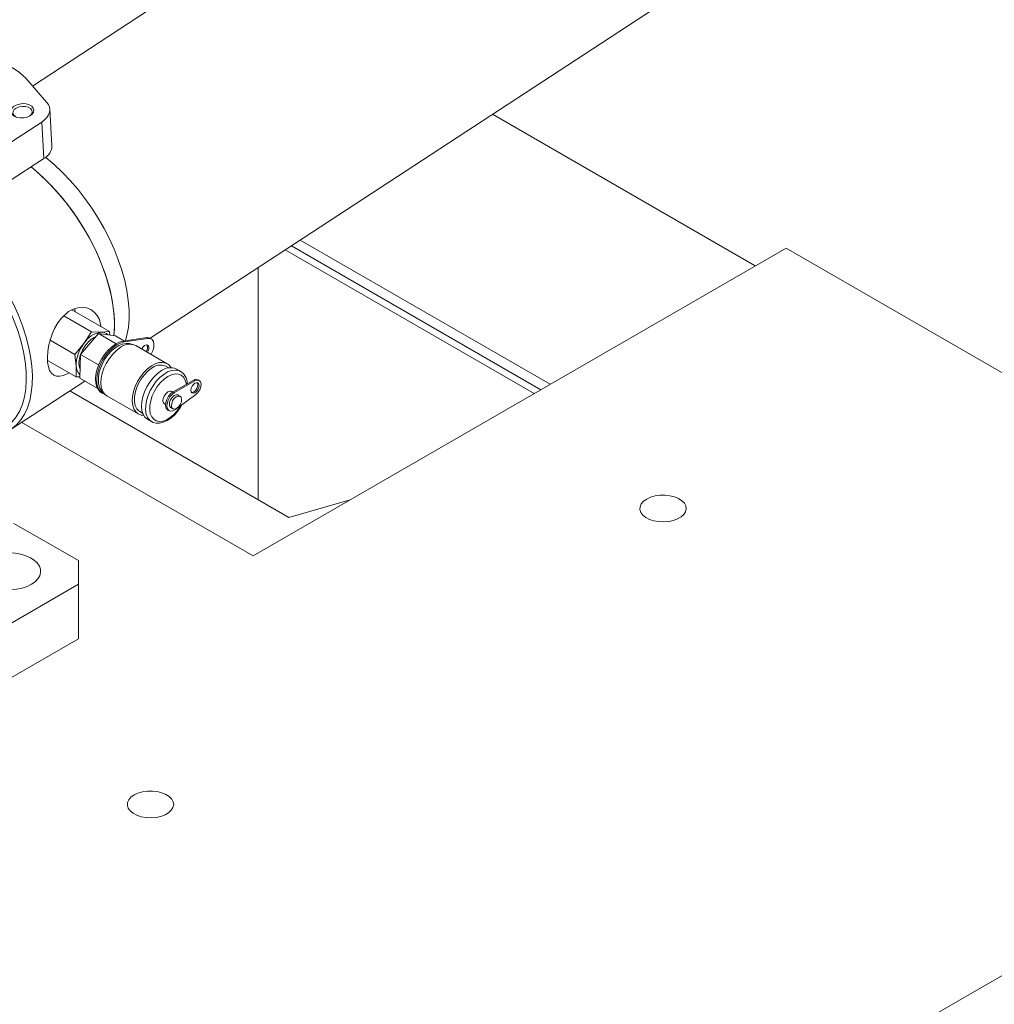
# Model space of a CAD drawing. Header units: millimetres. Extents: x 525 to 29324, y 175 to 20618.
# Tile 579 of 588: x 23004 to 23340, y 17656 to 17996. Entities that reach past the tile are written whole.
import ezdxf

# ---------------------------------------------------------------- set-up
doc = ezdxf.new("R2010")
doc.units = ezdxf.units.MM
doc.linetypes.add('SLD-Continua', pattern=[0])

msp = doc.modelspace()

# ---------------------------------------------------------------- linework, layer by layer
at = {"color": 7, "linetype": 'SLD-Continua', "lineweight": 18, "ltscale": 35}
for p, q in [((23272.39, 18145.99), (23007.95, 17972.85)), ((23048.53, 17885.86), (23330.54, 18070.51)), ((23005.6, 17975.52), (23012.81, 17967.31)), ((23014.64, 17952.27), (23013.89, 17964.87)), ((23257.21, 17910.81), (23166.54, 17963.13)), ((23257.21, 17910.81), (23166.54, 17963.13)), ((23257.21, 17910.81), (23166.54, 17963.13)), ((23257.21, 17910.81), (23166.54, 17963.13)), ((23257.21, 17910.81), (23166.54, 17963.13)), ((23011.14, 17960.44), (22998.79, 17952.36)), ((23011.14, 17960.44), (23011.89, 17947.85)), ((22999.55, 17939.76), (23011.89, 17947.85)), ((23186.5, 17870), (23100.29, 17919.75)), ((23186.5, 17870), (23100.29, 17919.75)), ((23186.5, 17870), (23100.29, 17919.75)), ((23186.5, 17870), (23100.29, 17919.75)), ((23186.5, 17870), (23100.29, 17919.75)), ((23267.82, 17916.93), (23083.98, 17810.83)), ((23267.82, 17916.93), (23083.98, 17810.83)), ((23267.82, 17916.93), (23083.98, 17810.83)), ((23267.82, 17916.93), (23083.98, 17810.83)), ((23267.82, 17916.93), (23083.98, 17810.83)), ((23267.82, 17916.93), (23083.98, 17810.83)), ((23267.82, 17916.93), (23083.98, 17810.83)), ((23267.82, 17916.93), (23083.98, 17810.83)), ((23267.82, 17916.93), (23083.98, 17810.83)), ((23095.03, 17916.31), (23180.89, 17866.76)), ((23095.03, 17916.31), (23180.89, 17866.76)), ((23095.03, 17916.31), (23180.89, 17866.76)), ((23095.03, 17916.31), (23180.89, 17866.76)), ((23095.03, 17916.31), (23180.89, 17866.76)), ((23183.23, 17868.11), (23097.23, 17917.75)), ((23183.23, 17868.11), (23097.23, 17917.75)), ((23183.23, 17868.11), (23097.23, 17917.75)), ((23183.23, 17868.11), (23097.23, 17917.75)), ((23183.23, 17868.11), (23097.23, 17917.75)), ((23522.38, 17770.02), (23267.82, 17916.93)), ((23522.38, 17770.02), (23267.82, 17916.93)), ((23522.38, 17770.02), (23267.82, 17916.93)), ((23522.38, 17770.02), (23267.82, 17916.93)), ((23522.38, 17770.02), (23267.82, 17916.93)), ((23522.38, 17770.02), (23267.82, 17916.93)), ((23522.38, 17770.02), (23267.82, 17916.93)), ((23522.38, 17770.02), (23267.82, 17916.93)), ((23522.38, 17770.02), (23267.82, 17916.93)), ((23085.74, 17830.2), (23085.74, 17910.23)), ((23085.74, 17830.2), (23085.74, 17910.23)), ((23085.74, 17830.2), (23085.74, 17910.23)), ((23085.74, 17830.2), (23085.74, 17910.23)), ((23085.74, 17830.2), (23085.74, 17910.23)), ((23021.5, 17895.65), (23034.52, 17888.14)), ((23021.63, 17895.78), (23021.77, 17895.49)), ((23018.73, 17893.59), (23028.29, 17888.07)), ((23028.29, 17888.07), (23025.65, 17884.03)), ((23031.65, 17887.96), (23028.29, 17888.07)), ((23034.52, 17888.14), (23031.65, 17887.96)), ((23034.66, 17886.95), (23034.52, 17888.14)), ((23013.98, 17885.21), (23022.52, 17880.28)), ((23024.54, 17880.25), (23030.67, 17887.54)), ((23030.67, 17887.54), (23036.83, 17883.99)), ((23030.67, 17887.54), (23036.55, 17886.67)), ((23036.55, 17886.67), (23039.63, 17884.9)), ((23039.15, 17884.83), (23047.33, 17886.07)), ((23039.15, 17884.83), (23039.58, 17884.58)), ((23039.58, 17884.58), (23047.76, 17885.83)), ((23047.33, 17886.07), (23047.76, 17885.83)), ((23048.91, 17885.64), (23048.48, 17885.89)), ((23025.65, 17884.03), (23022.52, 17880.28)), ((23054.4, 17877.09), (23043.55, 17883.35)), ((23013.13, 17878.25), (23022.99, 17872.55)), ((23022.52, 17880.28), (23023.01, 17876.27)), ((23024.28, 17872.1), (23024.54, 17880.25)), ((23024.54, 17880.25), (23030.74, 17876.68)), ((23023.01, 17876.27), (23022.99, 17872.55)), ((23054.9, 17875.64), (23053.9, 17876.22)), ((23059, 17874.44), (23057.58, 17875.25)), ((23058.68, 17874.6), (23059, 17874.44)), ((23000.25, 17854.25), (23025.99, 17871.11)), ((23022.99, 17872.55), (23024.3, 17872.51)), ((23024.28, 17872.1), (23030.29, 17868.63)), ((23063.55, 17871.43), (23056.49, 17867.42)), ((23063.97, 17871.18), (23056.92, 17867.18)), ((23063.97, 17871.18), (23063.55, 17871.43)), ((23065.45, 17871.32), (23065.03, 17871.56)), ((23020.78, 17867.69), (23096.35, 17824.08)), ((23020.78, 17867.69), (23096.35, 17824.08)), ((23020.78, 17867.69), (23096.35, 17824.08)), ((23020.78, 17867.69), (23096.35, 17824.08)), ((23020.78, 17867.69), (23096.35, 17824.08)), ((23031.71, 17867.09), (23032.14, 17866.85)), ((23033.55, 17866.03), (23044.4, 17859.77)), ((23056.32, 17867.32), (23055.96, 17867.53)), ((23056.92, 17867.18), (23056.49, 17867.42)), ((23057.27, 17861.29), (23064.25, 17866.47)), ((23058.85, 17865.86), (23058.15, 17866.27)), ((23053.46, 17863.2), (23053.83, 17862.99)), ((23054.6, 17861.1), (23055.02, 17860.85)), ((23055.65, 17861.94), (23056.35, 17861.53)), ((23044.9, 17860.63), (23045.91, 17860.05)), ((23047.59, 17857.93), (23049, 17857.11)), ((23083.98, 17810.83), (23004.23, 17856.85)), ((23083.98, 17810.83), (23004.23, 17856.85)), ((23083.98, 17810.83), (23004.23, 17856.85)), ((23083.98, 17810.83), (23004.23, 17856.85)), ((23083.98, 17810.83), (23004.23, 17856.85)), ((23083.98, 17810.83), (23004.23, 17856.85)), ((23083.98, 17810.83), (23004.23, 17856.85)), ((23083.98, 17810.83), (23004.23, 17856.85)), ((23083.98, 17810.83), (23004.23, 17856.85)), ((23096.35, 17824.08), (23117.53, 17830.19)), ((23096.35, 17824.08), (23117.53, 17830.19)), ((23096.35, 17824.08), (23117.53, 17830.19)), ((23096.35, 17824.08), (23117.53, 17830.19)), ((23096.35, 17824.08), (23117.53, 17830.19)), ((23023.81, 17809.17), (23001.54, 17822.02)), ((23023.81, 17801.01), (23023.81, 17809.17)), ((22918.45, 17740.2), (23023.81, 17801.01)), ((23023.81, 17782.22), (23023.81, 17801.01)), ((22999.06, 17767.94), (23023.81, 17782.22)), ((23112.26, 17533.32), (23522.38, 17770.02)), ((23112.26, 17533.32), (23522.38, 17770.02)), ((23112.26, 17533.32), (23522.38, 17770.02)), ((23112.26, 17533.32), (23522.38, 17770.02)), ((23112.26, 17533.32), (23522.38, 17770.02)), ((23112.26, 17533.32), (23522.38, 17770.02)), ((23112.26, 17533.32), (23522.38, 17770.02)), ((23112.26, 17533.32), (23522.38, 17770.02)), ((23112.26, 17533.32), (23522.38, 17770.02))]:
    msp.add_line(p, q, dxfattribs=at)
at = {"color": 7, "linetype": 'SLD-Continua', "lineweight": 18, "ltscale": 35, "flags": 128}
for points in [[(23001.63, 17962.45), (23000.92, 17963.02), (23000.53, 17963.69), (23000.48, 17964.43), (23000.79, 17965.15), (23001.42, 17965.79), (23002.32, 17966.3), (23003.42, 17966.64), (23004.6, 17966.77), (23005.77, 17966.67), (23006.82, 17966.37), (23007.67, 17965.88), (23008.22, 17965.26), (23008.45, 17964.55), (23008.31, 17963.81), (23007.84, 17963.12), (23007.06, 17962.54), (23006.06, 17962.11), (23004.91, 17961.87), (23003.72, 17961.85), (23002.59, 17962.05), (23001.63, 17962.45)], [(23012.81, 17967.31), (23013.4, 17966.49), (23013.76, 17965.61), (23013.89, 17964.7), (23013.79, 17963.78), (23013.45, 17962.87), (23012.88, 17962), (23012.1, 17961.18), (23011.14, 17960.44)], [(23006.85, 17962.42), (23007.02, 17962.54), (23007.58, 17963.14), (23007.8, 17963.81), (23007.67, 17964.47), (23007.19, 17965.06), (23006.41, 17965.51), (23005.43, 17965.76), (23004.34, 17965.81), (23003.28, 17965.63), (23002.34, 17965.25), (23001.63, 17964.71), (23001.24, 17964.06), (23001.19, 17963.39), (23001.5, 17962.76), (23002.14, 17962.23), (23002.14, 17962.23)], [(23012.52, 17948.29), (23012.58, 17948.24), (23015.42, 17945.81), (23018.2, 17943.15), (23020.91, 17940.29), (23023.52, 17937.25), (23026.01, 17934.06), (23028.37, 17930.72), (23030.57, 17927.28), (23032.6, 17923.75), (23034.44, 17920.17), (23036.09, 17916.55), (23037.53, 17912.92), (23038.74, 17909.32), (23039.73, 17905.77), (23040.47, 17902.29), (23040.98, 17898.91), (23041.23, 17895.66), (23041.24, 17892.55), (23041, 17889.62), (23040.51, 17886.88), (23039.97, 17884.95)], [(23012.52, 17948.29), (23012.58, 17948.24), (23015.42, 17945.81), (23018.2, 17943.15), (23020.91, 17940.29), (23023.52, 17937.25), (23026.01, 17934.06), (23028.37, 17930.72), (23030.57, 17927.28), (23032.6, 17923.75), (23034.44, 17920.17), (23036.09, 17916.55), (23037.53, 17912.92), (23038.74, 17909.32), (23039.73, 17905.77), (23040.47, 17902.29), (23040.98, 17898.91), (23041.23, 17895.66), (23041.24, 17892.55), (23041, 17889.62), (23040.51, 17886.88), (23039.97, 17884.95)], [(23012.52, 17948.29), (23012.58, 17948.24), (23015.42, 17945.81), (23018.2, 17943.15), (23020.91, 17940.29), (23023.52, 17937.25), (23026.01, 17934.06), (23028.37, 17930.72), (23030.57, 17927.28), (23032.6, 17923.75), (23034.44, 17920.17), (23036.09, 17916.55), (23037.53, 17912.92), (23038.74, 17909.32), (23039.73, 17905.77), (23040.47, 17902.29), (23040.98, 17898.91), (23041.23, 17895.66), (23041.24, 17892.55), (23041, 17889.62), (23040.51, 17886.88), (23039.97, 17884.95)], [(23007.48, 17944.96), (23007.51, 17944.93), (23010.36, 17942.5), (23013.14, 17939.84), (23015.85, 17936.98), (23018.46, 17933.94), (23020.95, 17930.74), (23023.31, 17927.41), (23025.51, 17923.97), (23027.54, 17920.44), (23029.38, 17916.85), (23031.03, 17913.23), (23032.47, 17909.61), (23033.68, 17906.01), (23034.67, 17902.45), (23035.41, 17898.98), (23035.91, 17895.6), (23036.17, 17892.34), (23036.18, 17889.24), (23035.99, 17886.76)], [(23007.48, 17944.96), (23008.94, 17943.74), (23011.76, 17941.19), (23014.51, 17938.43), (23017.17, 17935.48), (23019.72, 17932.36), (23022.15, 17929.09), (23024.43, 17925.7), (23026.54, 17922.21), (23028.48, 17918.65), (23030.23, 17915.05), (23031.78, 17911.42), (23033.1, 17907.81), (23034.2, 17904.22), (23035.07, 17900.7), (23035.69, 17897.27), (23036.07, 17893.95), (23036.21, 17890.77), (23036.09, 17887.75), (23035.99, 17886.76)], [(23007.48, 17944.96), (23007.51, 17944.93), (23010.36, 17942.5), (23013.14, 17939.84), (23015.85, 17936.98), (23018.46, 17933.94), (23020.95, 17930.74), (23023.31, 17927.41), (23025.51, 17923.97), (23027.54, 17920.44), (23029.38, 17916.85), (23031.03, 17913.23), (23032.47, 17909.61), (23033.68, 17906.01), (23034.67, 17902.45), (23035.41, 17898.98), (23035.91, 17895.6), (23036.17, 17892.34), (23036.18, 17889.24), (23035.99, 17886.76)], [(22941.32, 17922.92), (22941.86, 17924.87), (22942.77, 17927.22), (22943.91, 17929.32), (22945.28, 17931.16), (22946.87, 17932.73), (22948.65, 17934.01), (22950.63, 17934.99), (22952.78, 17935.67), (22955.09, 17936.05), (22957.54, 17936.11), (22960.12, 17935.86), (22962.8, 17935.3), (22965.56, 17934.43), (22968.39, 17933.26), (22971.26, 17931.81), (22974.15, 17930.07), (22977.05, 17928.06), (22979.92, 17925.81), (22982.75, 17923.32), (22985.52, 17920.61), (22988.2, 17917.7), (22990.79, 17914.62), (22993.24, 17911.39), (22995.56, 17908.02), (22997.72, 17904.56), (22999.71, 17901.01), (23001.51, 17897.42), (23003.1, 17893.79), (23004.48, 17890.17), (23005.64, 17886.58), (23006.57, 17883.04), (23007.25, 17879.59), (23007.69, 17876.24), (23007.89, 17873.02), (23007.83, 17869.95), (23007.53, 17867.07), (23006.98, 17864.38), (23006.18, 17861.92), (23005.15, 17859.69), (23003.9, 17857.71), (23002.42, 17856.01), (23000.73, 17854.58), (22998.85, 17853.45), (22997.3, 17852.79)], [(22997.3, 17854.18), (22997.52, 17854.3), (22999.33, 17855.51), (23000.95, 17857.01), (23002.34, 17858.79), (23003.51, 17860.85), (23004.45, 17863.16), (23005.14, 17865.7), (23005.58, 17868.46), (23005.77, 17871.41), (23005.7, 17874.53), (23005.38, 17877.8), (23004.81, 17881.18), (23004, 17884.67), (23002.94, 17888.22), (23001.65, 17891.81), (23000.14, 17895.41), (22998.42, 17898.99), (22996.5, 17902.53), (22994.4, 17906), (22992.14, 17909.37), (22989.73, 17912.62), (22987.18, 17915.71)], [(23031.46, 17889.9), (23031.46, 17890.08), (23030.99, 17892.36), (23030.26, 17893.77), (23029.25, 17894.92), (23028.02, 17895.77), (23026.6, 17896.31), (23025.1, 17896.51), (23023.53, 17896.37), (23021.94, 17895.88), (23020.39, 17895.06), (23017.89, 17892.84), (23016.62, 17891.16), (23015.54, 17889.27), (23014.67, 17887.28), (23013.98, 17885.21), (23013.5, 17883.19), (23013.21, 17881.21), (23013.09, 17879.32), (23013.15, 17877.6), (23013.4, 17876.04), (23013.84, 17874.76), (23014.47, 17873.77), (23015.28, 17873.11), (23016.23, 17872.79), (23017.34, 17872.77), (23018.57, 17873.05), (23019.92, 17873.6), (23020.55, 17873.96)], [(23022.63, 17895), (23022.54, 17896.01), (23022.52, 17896.11)], [(23029.7, 17886.39), (23029.19, 17886.14), (23028.06, 17885.39), (23026.98, 17884.38), (23026, 17883.16), (23025.17, 17881.79), (23024.53, 17880.35), (23024.12, 17878.89), (23023.95, 17877.5), (23024.03, 17876.25), (23024.37, 17875.19), (23024.38, 17875.17)], [(23031.71, 17867.09), (23031.44, 17867.26), (23030.65, 17868.05), (23030.07, 17869.11), (23029.73, 17870.41), (23029.64, 17871.9), (23029.8, 17873.53), (23030.22, 17875.24), (23030.86, 17876.96), (23031.71, 17878.65), (23032.74, 17880.23), (23033.92, 17881.65), (23035.19, 17882.85), (23036.52, 17883.81), (23037.86, 17884.47), (23039.15, 17884.83)], [(23032.89, 17866.53), (23032.85, 17866.54), (23031.87, 17867.02), (23031.07, 17867.8), (23030.49, 17868.87), (23030.16, 17870.16), (23030.07, 17871.65), (23030.23, 17873.28), (23030.64, 17874.99), (23031.28, 17876.72), (23032.14, 17878.4), (23033.17, 17879.98), (23034.34, 17881.4), (23035.62, 17882.61), (23036.95, 17883.56), (23038.28, 17884.23), (23039.58, 17884.58)], [(23047.33, 17886.07), (23048.14, 17886.03), (23048.48, 17885.89)], [(23047.76, 17885.83), (23048.56, 17885.79), (23049.21, 17885.42), (23049.64, 17884.74), (23049.83, 17883.82), (23049.76, 17882.73), (23049.44, 17881.56), (23048.88, 17880.4), (23048.83, 17880.31)], [(23042.54, 17883.63), (23042.44, 17883.69), (23041.38, 17884.02), (23040.23, 17884.07), (23039.01, 17883.84), (23037.74, 17883.33), (23036.46, 17882.54), (23035.23, 17881.5), (23034.08, 17880.27), (23033.05, 17878.87), (23032.18, 17877.35), (23031.48, 17875.76), (23030.98, 17874.14), (23030.71, 17872.55), (23030.67, 17871)], [(23033.55, 17866.03), (23033.53, 17866.04), (23032.68, 17866.75), (23032.04, 17867.75), (23031.63, 17869), (23031.48, 17870.45), (23031.58, 17872.06), (23031.93, 17873.76), (23032.53, 17875.5), (23033.34, 17877.2), (23034.33, 17878.82), (23035.49, 17880.29), (23036.75, 17881.55), (23038.07, 17882.57)], [(23045.58, 17882.18), (23045.59, 17882.2), (23046.03, 17882.85), (23046.56, 17883.32), (23047.11, 17883.55), (23047.59, 17883.51), (23047.93, 17883.2), (23048.07, 17882.67), (23048, 17881.99), (23047.72, 17881.28), (23047.57, 17881.03)], [(23046.25, 17859.3), (23045.41, 17859.38), (23044.38, 17859.78), (23043.53, 17860.49), (23042.89, 17861.49), (23042.49, 17862.73), (23042.33, 17864.19), (23042.43, 17865.79), (23042.79, 17867.5), (23043.38, 17869.23), (23044.19, 17870.94), (23045.19, 17872.55), (23046.34, 17874.02), (23047.6, 17875.29), (23048.93, 17876.3)], [(23044.9, 17860.63), (23044.64, 17860.8), (23043.89, 17861.57), (23043.36, 17862.63), (23043.08, 17863.92), (23043.06, 17865.39), (23043.3, 17866.99), (23043.79, 17868.65), (23044.51, 17870.3), (23045.42, 17871.87), (23046.51, 17873.3), (23047.71, 17874.53), (23048.98, 17875.51)], [(23047.59, 17857.93), (23047.56, 17857.94), (23046.71, 17858.65), (23046.07, 17859.65), (23045.67, 17860.9), (23045.51, 17862.35), (23045.62, 17863.96), (23045.97, 17865.66), (23046.56, 17867.4), (23047.37, 17869.1), (23048.37, 17870.72), (23049.52, 17872.18), (23050.78, 17873.45), (23052.11, 17874.47)], [(23046.94, 17861.16), (23046.98, 17862.73), (23047.27, 17864.41), (23047.81, 17866.15), (23048.57, 17867.87), (23049.52, 17869.51), (23050.64, 17871.02), (23051.87, 17872.34), (23053.19, 17873.42), (23054.53, 17874.23), (23055.86, 17874.73), (23057.12, 17874.9), (23058.26, 17874.75), (23058.68, 17874.6)], [(23048.93, 17876.3), (23050.27, 17877.03), (23051.58, 17877.45), (23052.82, 17877.55), (23053.93, 17877.31), (23054.87, 17876.76), (23055.62, 17875.9), (23055.73, 17875.72)], [(23061.01, 17869.99), (23060.98, 17870.22), (23060.64, 17871.45), (23060.05, 17872.44), (23059.25, 17873.14), (23058.25, 17873.52), (23057.12, 17873.56), (23055.88, 17873.27), (23054.6, 17872.66), (23053.32, 17871.74), (23052.1, 17870.57), (23050.98, 17869.18), (23050.02, 17867.64), (23049.25, 17866), (23048.7, 17864.34), (23048.4, 17862.72), (23048.36, 17861.21)], [(23064.25, 17866.47), (23065, 17867.19), (23065.6, 17868.13), (23065.97, 17869.15), (23066.07, 17870.11), (23065.87, 17870.87), (23065.41, 17871.34), (23064.74, 17871.45), (23063.97, 17871.18)], [(23062.54, 17867.92), (23062.65, 17868.61), (23062.96, 17869.31), (23063.42, 17869.93), (23063.96, 17870.36), (23064.5, 17870.54), (23064.96, 17870.45), (23065.26, 17870.09), (23065.37, 17869.52), (23065.25, 17868.84), (23064.94, 17868.13), (23064.48, 17867.51), (23063.94, 17867.08), (23063.4, 17866.9), (23062.94, 17866.99), (23062.64, 17867.35), (23062.54, 17867.92)], [(23064.94, 17869.89), (23064.87, 17869.22), (23064.59, 17868.51), (23064.16, 17867.86), (23063.62, 17867.39), (23063.08, 17867.16), (23062.76, 17867.15)], [(23064.72, 17870.54), (23064.8, 17870.42), (23064.94, 17869.89)], [(23053.46, 17863.2), (23053.12, 17863.55), (23052.94, 17864.21), (23053.03, 17865.05), (23053.37, 17865.94), (23053.92, 17866.74), (23054.59, 17867.34)], [(23056.49, 17867.42), (23055.64, 17866.77), (23054.87, 17865.86), (23054.27, 17864.78), (23053.91, 17863.66), (23053.83, 17862.61), (23054.03, 17861.75), (23054.49, 17861.17), (23054.6, 17861.1)], [(23056.92, 17867.18), (23056.06, 17866.52), (23055.29, 17865.61), (23054.7, 17864.54), (23054.34, 17863.42), (23054.25, 17862.37), (23054.45, 17861.51), (23054.91, 17860.92), (23055.59, 17860.68), (23056.4, 17860.81), (23057.27, 17861.29)], [(23058.15, 17866.27), (23058.06, 17866.31), (23057.46, 17866.36), (23056.78, 17866.07), (23056.11, 17865.48), (23055.57, 17864.68), (23055.22, 17863.79), (23055.13, 17862.95), (23055.31, 17862.28), (23055.65, 17861.94)], [(23055.84, 17862.54), (23055.93, 17863.38), (23056.27, 17864.27), (23056.82, 17865.07), (23057.49, 17865.66), (23058.17, 17865.95), (23058.77, 17865.9), (23059.19, 17865.51), (23059.37, 17864.85), (23059.28, 17864.01), (23058.94, 17863.12), (23058.39, 17862.32), (23057.72, 17861.72), (23057.04, 17861.43), (23056.44, 17861.48), (23056.02, 17861.87), (23055.84, 17862.54)], [(23048.36, 17861.21), (23048.57, 17859.87), (23049.04, 17858.75), (23049.74, 17857.91), (23050.64, 17857.37), (23051.71, 17857.15), (23052.9, 17857.28), (23054.17, 17857.73), (23055.45, 17858.5), (23056.71, 17859.55), (23057.88, 17860.83), (23058.93, 17862.31), (23059.16, 17862.69)], [(23048.92, 17857.21), (23049.51, 17856.87), (23050.6, 17856.59), (23051.78, 17856.6), (23053.03, 17856.89), (23054.32, 17857.46), (23055.61, 17858.3), (23056.85, 17859.38), (23057.99, 17860.66), (23059.02, 17862.1), (23059.48, 17862.92)], [(23219.74, 17830.41), (23218.66, 17829.64), (23217.89, 17828.74), (23217.47, 17827.77), (23217.42, 17826.78), (23217.75, 17825.79), (23218.43, 17824.88), (23219.44, 17824.07), (23220.73, 17823.4), (23222.24, 17822.91), (23223.89, 17822.62), (23225.61, 17822.53), (23227.33, 17822.67), (23228.95, 17823.01), (23230.41, 17823.55), (23231.63, 17824.26), (23232.57, 17825.1), (23233.16, 17826.04), (23233.4, 17827.03), (23233.25, 17828.02), (23232.75, 17828.97), (23231.9, 17829.84), (23230.74, 17830.59), (23229.34, 17831.17), (23227.75, 17831.56), (23226.05, 17831.75), (23224.32, 17831.73), (23222.64, 17831.48), (23221.09, 17831.04), (23219.74, 17830.41)], [(23219.74, 17830.41), (23218.66, 17829.64), (23217.89, 17828.74), (23217.47, 17827.77), (23217.42, 17826.78), (23217.75, 17825.79), (23218.43, 17824.88), (23219.44, 17824.07), (23220.73, 17823.4), (23222.24, 17822.91), (23223.89, 17822.62), (23225.61, 17822.53), (23227.33, 17822.67), (23228.95, 17823.01), (23230.41, 17823.55), (23231.63, 17824.26), (23232.57, 17825.1), (23233.16, 17826.04), (23233.4, 17827.03), (23233.25, 17828.02), (23232.75, 17828.97), (23231.9, 17829.84), (23230.74, 17830.59), (23229.34, 17831.17), (23227.75, 17831.56), (23226.05, 17831.75), (23224.32, 17831.73), (23222.64, 17831.48), (23221.09, 17831.04), (23219.74, 17830.41)], [(23219.74, 17830.41), (23218.66, 17829.64), (23217.89, 17828.74), (23217.47, 17827.77), (23217.42, 17826.78), (23217.75, 17825.79), (23218.43, 17824.88), (23219.44, 17824.07), (23220.73, 17823.4), (23222.24, 17822.91), (23223.89, 17822.62), (23225.61, 17822.53), (23227.33, 17822.67), (23228.95, 17823.01), (23230.41, 17823.55), (23231.63, 17824.26), (23232.57, 17825.1), (23233.16, 17826.04), (23233.4, 17827.03), (23233.25, 17828.02), (23232.75, 17828.97), (23231.9, 17829.84), (23230.74, 17830.59), (23229.34, 17831.17), (23227.75, 17831.56), (23226.05, 17831.75), (23224.32, 17831.73), (23222.64, 17831.48), (23221.09, 17831.04), (23219.74, 17830.41)], [(23219.74, 17830.41), (23218.66, 17829.64), (23217.89, 17828.74), (23217.47, 17827.77), (23217.42, 17826.78), (23217.75, 17825.79), (23218.43, 17824.88), (23219.44, 17824.07), (23220.73, 17823.4), (23222.24, 17822.91), (23223.89, 17822.62), (23225.61, 17822.53), (23227.33, 17822.67), (23228.95, 17823.01), (23230.41, 17823.55), (23231.63, 17824.26), (23232.57, 17825.1), (23233.16, 17826.04), (23233.4, 17827.03), (23233.25, 17828.02), (23232.75, 17828.97), (23231.9, 17829.84), (23230.74, 17830.59), (23229.34, 17831.17), (23227.75, 17831.56), (23226.05, 17831.75), (23224.32, 17831.73), (23222.64, 17831.48), (23221.09, 17831.04), (23219.74, 17830.41)], [(23219.74, 17830.41), (23218.66, 17829.64), (23217.89, 17828.74), (23217.47, 17827.77), (23217.42, 17826.78), (23217.75, 17825.79), (23218.43, 17824.88), (23219.44, 17824.07), (23220.73, 17823.4), (23222.24, 17822.91), (23223.89, 17822.62), (23225.61, 17822.53), (23227.33, 17822.67), (23228.95, 17823.01), (23230.41, 17823.55), (23231.63, 17824.26), (23232.57, 17825.1), (23233.16, 17826.04), (23233.4, 17827.03), (23233.25, 17828.02), (23232.75, 17828.97), (23231.9, 17829.84), (23230.74, 17830.59), (23229.34, 17831.17), (23227.75, 17831.56), (23226.05, 17831.75), (23224.32, 17831.73), (23222.64, 17831.48), (23221.09, 17831.04), (23219.74, 17830.41)], [(23219.74, 17830.41), (23218.66, 17829.64), (23217.89, 17828.74), (23217.47, 17827.77), (23217.42, 17826.78), (23217.75, 17825.79), (23218.43, 17824.88), (23219.44, 17824.07), (23220.73, 17823.4), (23222.24, 17822.91), (23223.89, 17822.62), (23225.61, 17822.53), (23227.33, 17822.67), (23228.95, 17823.01), (23230.41, 17823.55), (23231.63, 17824.26), (23232.57, 17825.1), (23233.16, 17826.04), (23233.4, 17827.03), (23233.25, 17828.02), (23232.75, 17828.97), (23231.9, 17829.84), (23230.74, 17830.59), (23229.34, 17831.17), (23227.75, 17831.56), (23226.05, 17831.75), (23224.32, 17831.73), (23222.64, 17831.48), (23221.09, 17831.04), (23219.74, 17830.41)], [(23219.74, 17830.41), (23218.66, 17829.64), (23217.89, 17828.74), (23217.47, 17827.77), (23217.42, 17826.78), (23217.75, 17825.79), (23218.43, 17824.88), (23219.44, 17824.07), (23220.73, 17823.4), (23222.24, 17822.91), (23223.89, 17822.62), (23225.61, 17822.53), (23227.33, 17822.67), (23228.95, 17823.01), (23230.41, 17823.55), (23231.63, 17824.26), (23232.57, 17825.1), (23233.16, 17826.04), (23233.4, 17827.03), (23233.25, 17828.02), (23232.75, 17828.97), (23231.9, 17829.84), (23230.74, 17830.59), (23229.34, 17831.17), (23227.75, 17831.56), (23226.05, 17831.75), (23224.32, 17831.73), (23222.64, 17831.48), (23221.09, 17831.04), (23219.74, 17830.41)], [(23219.74, 17830.41), (23218.66, 17829.64), (23217.89, 17828.74), (23217.47, 17827.77), (23217.42, 17826.78), (23217.75, 17825.79), (23218.43, 17824.88), (23219.44, 17824.07), (23220.73, 17823.4), (23222.24, 17822.91), (23223.89, 17822.62), (23225.61, 17822.53), (23227.33, 17822.67), (23228.95, 17823.01), (23230.41, 17823.55), (23231.63, 17824.26), (23232.57, 17825.1), (23233.16, 17826.04), (23233.4, 17827.03), (23233.25, 17828.02), (23232.75, 17828.97), (23231.9, 17829.84), (23230.74, 17830.59), (23229.34, 17831.17), (23227.75, 17831.56), (23226.05, 17831.75), (23224.32, 17831.73), (23222.64, 17831.48), (23221.09, 17831.04), (23219.74, 17830.41)], [(23219.74, 17830.41), (23218.66, 17829.64), (23217.89, 17828.74), (23217.47, 17827.77), (23217.42, 17826.78), (23217.75, 17825.79), (23218.43, 17824.88), (23219.44, 17824.07), (23220.73, 17823.4), (23222.24, 17822.91), (23223.89, 17822.62), (23225.61, 17822.53), (23227.33, 17822.67), (23228.95, 17823.01), (23230.41, 17823.55), (23231.63, 17824.26), (23232.57, 17825.1), (23233.16, 17826.04), (23233.4, 17827.03), (23233.25, 17828.02), (23232.75, 17828.97), (23231.9, 17829.84), (23230.74, 17830.59), (23229.34, 17831.17), (23227.75, 17831.56), (23226.05, 17831.75), (23224.32, 17831.73), (23222.64, 17831.48), (23221.09, 17831.04), (23219.74, 17830.41)], [(23007.55, 17801.01), (23006.04, 17800.28), (23004.32, 17799.72), (23002.46, 17799.34), (23000.51, 17799.16), (22998.54, 17799.19), (22996.61, 17799.42), (22994.78, 17799.84), (22993.11, 17800.45), (22991.65, 17801.21), (22990.46, 17802.12), (22989.56, 17803.13), (22989, 17804.22), (22988.77, 17805.35), (22988.91, 17806.49), (22989.39, 17807.59), (22990.2, 17808.63), (22991.33, 17809.57), (22992.72, 17810.37), (22994.34, 17811.02), (22996.14, 17811.49), (22998.05, 17811.77), (23000.02, 17811.84), (23001.98, 17811.72), (23003.87, 17811.39), (23005.62, 17810.87), (23007.19, 17810.18), (23008.52, 17809.34), (23009.57, 17808.38), (23010.31, 17807.32), (23010.7, 17806.21), (23010.75, 17805.07), (23010.44, 17803.95), (23009.79, 17802.87), (23008.81, 17801.88), (23007.55, 17801.01)], [(23042.96, 17728.39), (23041.88, 17727.61), (23041.11, 17726.72), (23040.69, 17725.75), (23040.65, 17724.75), (23040.97, 17723.77), (23041.66, 17722.85), (23042.67, 17722.04), (23043.95, 17721.37), (23045.46, 17720.88), (23047.11, 17720.59), (23048.84, 17720.51), (23050.55, 17720.64), (23052.18, 17720.99), (23053.63, 17721.53), (23054.86, 17722.23), (23055.79, 17723.07), (23056.38, 17724.01), (23056.62, 17725), (23056.48, 17725.99), (23055.97, 17726.95), (23055.12, 17727.82), (23053.96, 17728.56), (23052.56, 17729.14), (23050.97, 17729.54), (23049.27, 17729.73), (23047.54, 17729.7), (23045.86, 17729.46), (23044.31, 17729.01), (23042.96, 17728.39)], [(23042.96, 17728.39), (23041.88, 17727.61), (23041.11, 17726.72), (23040.69, 17725.75), (23040.65, 17724.75), (23040.97, 17723.77), (23041.66, 17722.85), (23042.67, 17722.04), (23043.95, 17721.37), (23045.46, 17720.88), (23047.11, 17720.59), (23048.84, 17720.51), (23050.55, 17720.64), (23052.18, 17720.99), (23053.63, 17721.53), (23054.86, 17722.23), (23055.79, 17723.07), (23056.38, 17724.01), (23056.62, 17725), (23056.48, 17725.99), (23055.97, 17726.95), (23055.12, 17727.82), (23053.96, 17728.56), (23052.56, 17729.14), (23050.97, 17729.54), (23049.27, 17729.73), (23047.54, 17729.7), (23045.86, 17729.46), (23044.31, 17729.01), (23042.96, 17728.39)], [(23042.96, 17728.39), (23041.88, 17727.61), (23041.11, 17726.72), (23040.69, 17725.75), (23040.65, 17724.75), (23040.97, 17723.77), (23041.66, 17722.85), (23042.67, 17722.04), (23043.95, 17721.37), (23045.46, 17720.88), (23047.11, 17720.59), (23048.84, 17720.51), (23050.55, 17720.64), (23052.18, 17720.99), (23053.63, 17721.53), (23054.86, 17722.23), (23055.79, 17723.07), (23056.38, 17724.01), (23056.62, 17725), (23056.48, 17725.99), (23055.97, 17726.95), (23055.12, 17727.82), (23053.96, 17728.56), (23052.56, 17729.14), (23050.97, 17729.54), (23049.27, 17729.73), (23047.54, 17729.7), (23045.86, 17729.46), (23044.31, 17729.01), (23042.96, 17728.39)], [(23042.96, 17728.39), (23041.88, 17727.61), (23041.11, 17726.72), (23040.69, 17725.75), (23040.65, 17724.75), (23040.97, 17723.77), (23041.66, 17722.85), (23042.67, 17722.04), (23043.95, 17721.37), (23045.46, 17720.88), (23047.11, 17720.59), (23048.84, 17720.51), (23050.55, 17720.64), (23052.18, 17720.99), (23053.63, 17721.53), (23054.86, 17722.23), (23055.79, 17723.07), (23056.38, 17724.01), (23056.62, 17725), (23056.48, 17725.99), (23055.97, 17726.95), (23055.12, 17727.82), (23053.96, 17728.56), (23052.56, 17729.14), (23050.97, 17729.54), (23049.27, 17729.73), (23047.54, 17729.7), (23045.86, 17729.46), (23044.31, 17729.01), (23042.96, 17728.39)], [(23042.96, 17728.39), (23041.88, 17727.61), (23041.11, 17726.72), (23040.69, 17725.75), (23040.65, 17724.75), (23040.97, 17723.77), (23041.66, 17722.85), (23042.67, 17722.04), (23043.95, 17721.37), (23045.46, 17720.88), (23047.11, 17720.59), (23048.84, 17720.51), (23050.55, 17720.64), (23052.18, 17720.99), (23053.63, 17721.53), (23054.86, 17722.23), (23055.79, 17723.07), (23056.38, 17724.01), (23056.62, 17725), (23056.48, 17725.99), (23055.97, 17726.95), (23055.12, 17727.82), (23053.96, 17728.56), (23052.56, 17729.14), (23050.97, 17729.54), (23049.27, 17729.73), (23047.54, 17729.7), (23045.86, 17729.46), (23044.31, 17729.01), (23042.96, 17728.39)], [(23042.96, 17728.39), (23041.88, 17727.61), (23041.11, 17726.72), (23040.69, 17725.75), (23040.65, 17724.75), (23040.97, 17723.77), (23041.66, 17722.85), (23042.67, 17722.04), (23043.95, 17721.37), (23045.46, 17720.88), (23047.11, 17720.59), (23048.84, 17720.51), (23050.55, 17720.64), (23052.18, 17720.99), (23053.63, 17721.53), (23054.86, 17722.23), (23055.79, 17723.07), (23056.38, 17724.01), (23056.62, 17725), (23056.48, 17725.99), (23055.97, 17726.95), (23055.12, 17727.82), (23053.96, 17728.56), (23052.56, 17729.14), (23050.97, 17729.54), (23049.27, 17729.73), (23047.54, 17729.7), (23045.86, 17729.46), (23044.31, 17729.01), (23042.96, 17728.39)], [(23042.96, 17728.39), (23041.88, 17727.61), (23041.11, 17726.72), (23040.69, 17725.75), (23040.65, 17724.75), (23040.97, 17723.77), (23041.66, 17722.85), (23042.67, 17722.04), (23043.95, 17721.37), (23045.46, 17720.88), (23047.11, 17720.59), (23048.84, 17720.51), (23050.55, 17720.64), (23052.18, 17720.99), (23053.63, 17721.53), (23054.86, 17722.23), (23055.79, 17723.07), (23056.38, 17724.01), (23056.62, 17725), (23056.48, 17725.99), (23055.97, 17726.95), (23055.12, 17727.82), (23053.96, 17728.56), (23052.56, 17729.14), (23050.97, 17729.54), (23049.27, 17729.73), (23047.54, 17729.7), (23045.86, 17729.46), (23044.31, 17729.01), (23042.96, 17728.39)], [(23042.96, 17728.39), (23041.88, 17727.61), (23041.11, 17726.72), (23040.69, 17725.75), (23040.65, 17724.75), (23040.97, 17723.77), (23041.66, 17722.85), (23042.67, 17722.04), (23043.95, 17721.37), (23045.46, 17720.88), (23047.11, 17720.59), (23048.84, 17720.51), (23050.55, 17720.64), (23052.18, 17720.99), (23053.63, 17721.53), (23054.86, 17722.23), (23055.79, 17723.07), (23056.38, 17724.01), (23056.62, 17725), (23056.48, 17725.99), (23055.97, 17726.95), (23055.12, 17727.82), (23053.96, 17728.56), (23052.56, 17729.14), (23050.97, 17729.54), (23049.27, 17729.73), (23047.54, 17729.7), (23045.86, 17729.46), (23044.31, 17729.01), (23042.96, 17728.39)], [(23042.96, 17728.39), (23041.88, 17727.61), (23041.11, 17726.72), (23040.69, 17725.75), (23040.65, 17724.75), (23040.97, 17723.77), (23041.66, 17722.85), (23042.67, 17722.04), (23043.95, 17721.37), (23045.46, 17720.88), (23047.11, 17720.59), (23048.84, 17720.51), (23050.55, 17720.64), (23052.18, 17720.99), (23053.63, 17721.53), (23054.86, 17722.23), (23055.79, 17723.07), (23056.38, 17724.01), (23056.62, 17725), (23056.48, 17725.99), (23055.97, 17726.95), (23055.12, 17727.82), (23053.96, 17728.56), (23052.56, 17729.14), (23050.97, 17729.54), (23049.27, 17729.73), (23047.54, 17729.7), (23045.86, 17729.46), (23044.31, 17729.01), (23042.96, 17728.39)]]:
    msp.add_lwpolyline(points, dxfattribs=at)
at = {"color": 7, "linetype": 'SLD-Continua', "lineweight": 18, "ltscale": 1225}
for centre, radius, start, end in [((22990.72, 17961.22), 20.64, 43.8597, 76.1579), ((23009.55, 17952.37), 5.1, 297.4109, 358.8489), ((23032.87, 17879.55), 8.5, 98.272, 148.157), ((23031.75, 17884.98), 2.98, 44.4398, 91.9608), ((23035.55, 17876.32), 12.55, 142.0791, 180.217), ((23041.43, 17878.67), 5.14, 65.6672, 130.6905), ((23045.6, 17882.62), 2.05, 319.0524, 27.3206), ((23027.39, 17876.28), 4.38, 180.0151, 225.4802), ((23051.98, 17872.07), 4.57, 65.219, 131.1388), ((23055.46, 17870.57), 5.14, 65.6672, 130.6905), ((23056.69, 17870.37), 4.63, 357.4267, 65.6939), ((23035.48, 17870.79), 4.81, 177.4996, 235.3238), ((23064.4, 17870.32), 1.4, 63.1611, 127.5267), ((23055.42, 17866.42), 1.24, 64.254, 132.1037), ((23051.71, 17861.03), 4.76, 178.439, 234.1472)]:
    msp.add_arc(centre, radius, start, end, dxfattribs=at)

doc.saveas('drawing.dxf')
